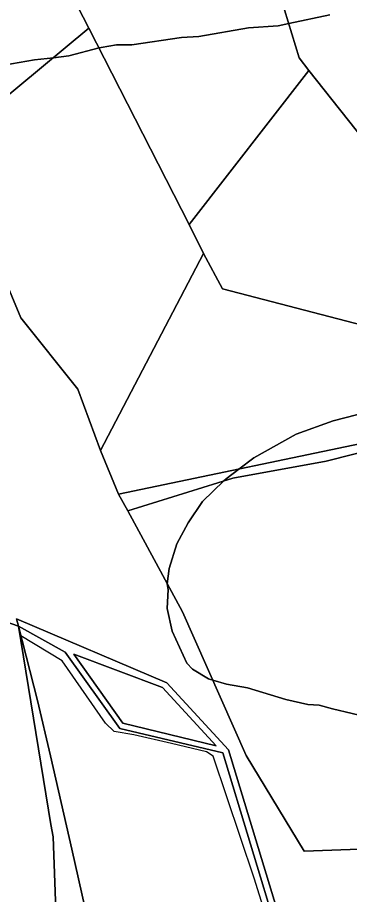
# Model space of a CAD drawing. Extents: x -477304 to -465429, y -1159113 to -1149210.
# Drawn here: x -470587 to -470439.4, y -1157574.7 to -1157184.2 of the extents above; entities that cross this region are included whole.
import ezdxf

# ---------------------------------------------------------------- set-up
doc = ezdxf.new("R2010")
doc.units = 0
for name, color, linetype in [('BPEJ_s', 7, 'Continuous'), ('ostatni_s', 7, 'Continuous'), ('PUPFL_s', 7, 'Continuous'), ('trav_porost_s', 7, 'Continuous')]:
    doc.layers.add(name, color=color, linetype=linetype)

msp = doc.modelspace()

# ---------------------------------------------------------------- linework, layer by layer
at = {"layer": 'BPEJ_s'}
for points in [[(-470593.18, -1157205.37), (-470579.57, -1157203.03), (-470571.09, -1157202.09), (-470564.26, -1157201.33), (-470550.81, -1157197.77), (-470549.8, -1157197.5), (-470542.99, -1157196.44), (-470536.19, -1157196.44), (-470514.07, -1157193.04), (-470506.41, -1157192.61), (-470484.3, -1157188.78), (-470471.11, -1157187.93), (-470466.41, -1157186.93), (-470448.14, -1157183.04)], [(-470448.14, -1157183.04), (-470466.41, -1157186.93), (-470471.11, -1157187.93), (-470484.3, -1157188.78), (-470506.41, -1157192.61), (-470514.07, -1157193.04), (-470536.19, -1157196.44), (-470542.99, -1157196.44), (-470549.8, -1157197.5), (-470550.81, -1157197.77), (-470564.26, -1157201.33), (-470571.09, -1157202.09), (-470579.57, -1157203.03), (-470593.18, -1157205.37)], [(-470494.08, -1157481), (-470500.18, -1157479.24), (-470501.26, -1157478.92), (-470502.16, -1157478.66), (-470509.18, -1157474.41), (-470511.73, -1157471.64), (-470518.32, -1157457.4), (-470520.45, -1157447.4), (-470520.02, -1157438.89), (-470520.45, -1157436.34), (-470520.44, -1157436.28), (-470519.6, -1157429.53), (-470516.2, -1157418.48), (-470511.09, -1157409.12), (-470504.71, -1157399.76), (-470495.21, -1157390.45), (-470494.29, -1157389.55), (-470488.64, -1157385.26), (-470481.95, -1157380.19), (-470463.03, -1157369.77), (-470446.65, -1157363.82), (-470431.12, -1157359.78)], [(-470431.12, -1157359.78), (-470446.65, -1157363.82), (-470463.03, -1157369.77), (-470481.95, -1157380.19), (-470488.64, -1157385.26), (-470494.29, -1157389.55), (-470495.21, -1157390.45), (-470504.71, -1157399.76), (-470511.09, -1157409.12), (-470516.2, -1157418.48), (-470519.6, -1157429.53), (-470520.44, -1157436.28), (-470520.45, -1157436.34), (-470520.02, -1157438.89), (-470520.45, -1157447.4), (-470518.32, -1157457.4), (-470511.73, -1157471.64), (-470509.18, -1157474.41), (-470502.16, -1157478.66), (-470501.26, -1157478.92), (-470500.18, -1157479.24), (-470494.08, -1157481), (-470484.72, -1157482.7), (-470467.7, -1157487.81), (-470457.92, -1157490.15), (-470452.82, -1157490.36), (-470446.96, -1157492.05), (-470429.42, -1157496.1)], [(-470475.36, -1157587.77), (-470481.74, -1157567.35), (-470500.03, -1157513.12), (-470503.01, -1157511.2), (-470518.6, -1157507.51), (-470535.34, -1157503.55), (-470544.06, -1157502.06), (-470547.89, -1157498.44), (-470567.24, -1157470.58), (-470585.52, -1157459.54), (-470585.96, -1157459.28), (-470572.21, -1157543.49), (-470571.26, -1157548.95), (-470569.65, -1157589.72)], [(-470475.36, -1157587.77), (-470481.74, -1157567.35), (-470500.03, -1157513.12), (-470503.01, -1157511.2), (-470518.6, -1157507.51), (-470535.34, -1157503.55), (-470544.06, -1157502.06), (-470547.89, -1157498.44), (-470567.24, -1157470.58), (-470585.52, -1157459.54), (-470585.96, -1157459.28), (-470572.21, -1157543.49), (-470571.26, -1157548.95), (-470569.65, -1157589.72)], [(-470429.42, -1157496.1), (-470446.96, -1157492.05), (-470452.82, -1157490.36), (-470457.92, -1157490.15), (-470467.7, -1157487.81), (-470484.72, -1157482.7), (-470494.08, -1157481)]]:
    msp.add_lwpolyline(points, dxfattribs=at)
at = {"layer": 'ostatni_s'}
for points in [[(-470402.65, -1157365.26), (-470386.16, -1157362.62), (-470387.82, -1157368.04), (-470398.69, -1157368.79), (-470449.82, -1157381.73), (-470491.32, -1157389.24), (-470538.02, -1157403.81), (-470542.1, -1157396.43), (-470424.28, -1157371.82)], [(-470498.74, -1157508.47), (-470522.63, -1157482.44), (-470561.99, -1157467.73), (-470540.24, -1157498.37)]]:
    msp.add_lwpolyline(points, close=True, dxfattribs=at)
for points in [[(-470587.46, -1157451.93), (-470586.63, -1157455.18), (-470623.43, -1157442.33)], [(-470471.1, -1157592.86), (-470495.79, -1157511.61), (-470541.6, -1157500.7), (-470565.87, -1157466.83), (-470586.63, -1157455.18), (-470587.46, -1157451.93), (-470520.62, -1157480.36), (-470493.17, -1157510.22), (-470467.8, -1157593.84)]]:
    msp.add_lwpolyline(points, dxfattribs=at)
at = {"layer": 'PUPFL_s'}
for points in [[(-470608.45, -1157023.53), (-470575.61, -1156999.08), (-470525.69, -1157066.51), (-470475.49, -1157057.87), (-470455.9, -1157118.24), (-470484.81, -1157135.71), (-470496.95, -1157106.93), (-470562.92, -1157174.06), (-470555.29, -1157189), (-470617.79, -1157240.8), (-470585.54, -1157317.95), (-470560.16, -1157349.75), (-470550.2, -1157376.95), (-470542.1, -1157396.43), (-470538.02, -1157403.81), (-470513.64, -1157448.85), (-470485.29, -1157512.84), (-470459.48, -1157555.35), (-470406.36, -1157553.49), (-470422.41, -1157653.03)], [(-470467.8, -1157593.84), (-470493.17, -1157510.22), (-470520.62, -1157480.36), (-470587.46, -1157451.93)], [(-470569.65, -1157589.72), (-470571.26, -1157548.95), (-470572.21, -1157543.49), (-470586.63, -1157455.18), (-470578.21, -1157488.35), (-470572.32, -1157512.97), (-470562.83, -1157554.49), (-470556.95, -1157580.86)], [(-470556.95, -1157580.86), (-470562.83, -1157554.49), (-470572.32, -1157512.97), (-470578.21, -1157488.35), (-470586.63, -1157455.18), (-470565.87, -1157466.83), (-470541.6, -1157500.7), (-470495.79, -1157511.61), (-470471.1, -1157592.86)]]:
    msp.add_lwpolyline(points, dxfattribs=at)
msp.add_lwpolyline([(-470540.24, -1157498.37), (-470561.99, -1157467.73), (-470522.63, -1157482.44), (-470498.74, -1157508.47)], close=True, dxfattribs=at)
at = {"layer": 'trav_porost_s'}
for points in [[(-470562.92, -1157174.06), (-470496.95, -1157106.93), (-470484.81, -1157135.71), (-470474.8, -1157159.22), (-470461.78, -1157202.23), (-470457.51, -1157207.82), (-470510.65, -1157276.42), (-470555.29, -1157189)], [(-470550.2, -1157376.95), (-470560.16, -1157349.75), (-470585.54, -1157317.95), (-470617.79, -1157240.8), (-470555.29, -1157189), (-470510.65, -1157276.42), (-470504.27, -1157289.34)], [(-470404.33, -1157318.84), (-470405.99, -1157328.22), (-470408.03, -1157327.86), (-470495.9, -1157305.03), (-470504.27, -1157289.34), (-470510.65, -1157276.42), (-470457.51, -1157207.82), (-470429.63, -1157242.92), (-470421.63, -1157250.3), (-470388.8, -1157278.63), (-470398.85, -1157291.12)], [(-470495.9, -1157305.03), (-470408.03, -1157327.86), (-470408.47, -1157339.48), (-470424.28, -1157371.82), (-470542.1, -1157396.43), (-470550.2, -1157376.95), (-470504.27, -1157289.34)], [(-470406.36, -1157553.49), (-470459.48, -1157555.35), (-470485.29, -1157512.84), (-470513.64, -1157448.85), (-470538.02, -1157403.81), (-470491.32, -1157389.24), (-470449.82, -1157381.73), (-470398.69, -1157368.79), (-470387.82, -1157368.04), (-470353.8, -1157379.69), (-470362.6, -1157408.47), (-470369.49, -1157431.01)], [(-470707.23, -1157582.69), (-470714.65, -1157563.47), (-470721.9, -1157549.78), (-470739.92, -1157502.99), (-470741.7, -1157496.4), (-470747.6, -1157485.71), (-470730.25, -1157477.23), (-470700.37, -1157468.28), (-470680.38, -1157457.72), (-470669.73, -1157450.45), (-470651.79, -1157431.55), (-470623.43, -1157442.33), (-470586.63, -1157455.18), (-470572.21, -1157543.49), (-470571.26, -1157548.95), (-470569.65, -1157589.72), (-470571.64, -1157608.47), (-470577.46, -1157624.19), (-470601.07, -1157630.87), (-470619.81, -1157645.92), (-470645.81, -1157637.07), (-470646.13, -1157632.05), (-470677.11, -1157629.87), (-470696.61, -1157599.68)]]:
    msp.add_lwpolyline(points, close=True, dxfattribs=at)
msp.add_lwpolyline([(-470303.92, -1157139.01), (-470421.63, -1157250.3), (-470429.63, -1157242.92), (-470457.51, -1157207.82), (-470461.78, -1157202.23), (-470474.8, -1157159.22)], dxfattribs=at)

doc.saveas('drawing.dxf')
